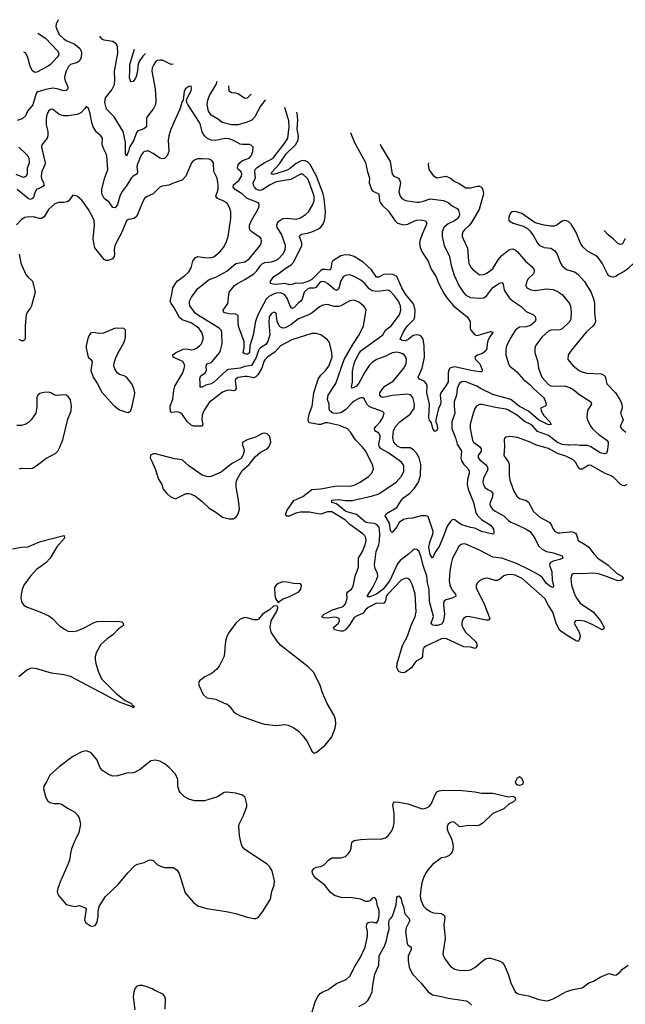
# Model space of a CAD drawing. Header units: inches. Extents: x 1934316 to 2140091, y 524953 to 667329.
# Tile 267 of 384: x 2025075 to 2030496, y 658519 to 667329. Entities that reach past the tile are written whole.
import ezdxf

# ---------------------------------------------------------------- set-up
doc = ezdxf.new("R2010")
doc.units = ezdxf.units.IN
doc.header["$MEASUREMENT"] = 0
for name, color, linetype in [('C0625', 7, 'Continuous'), ('C0626', 7, 'Continuous'), ('C0635', 7, 'Continuous'), ('C0636', 7, 'Continuous')]:
    doc.layers.add(name, color=color, linetype=linetype)

msp = doc.modelspace()

# ---------------------------------------------------------------- linework, layer by layer
at = {"layer": 'C0625', "color": 5}
for points, elevation in [([(2025576.8, 660000), (2025562.4, 659970), (2025539.5, 659910), (2025528.7, 659870), (2025520.4, 659810), (2025506.4, 659770), (2025453.4, 659646.6), (2025442, 659630), (2025416, 659556), (2025410.7, 659530), (2025413.7, 659513.7), (2025426, 659490), (2025490.8, 659410.8), (2025570, 659394.8), (2025610, 659402), (2025661, 659381), (2025671, 659370), (2025656, 659276), (2025664.7, 659250), (2025710, 659221), (2025730, 659218), (2025750, 659224.7), (2025770, 659254), (2025778, 659310), (2025778, 659350), (2025787, 659393), (2025840.1, 659479.9), (2025958, 659590), (2026043.7, 659696.3), (2026102.9, 659757.1), (2026130, 659772.2), (2026190, 659788.9), (2026230, 659808.9), (2026250, 659811.8), (2026270, 659805.3), (2026310, 659766.7), (2026334.1, 659754.1), (2026370, 659743.6), (2026450, 659742.3), (2026482.7, 659722.7), (2026502.8, 659690), (2026557.3, 659517.3), (2026630, 659430.6), (2026670, 659400.4), (2026750, 659376.4), (2026922, 659350), (2027010.4, 659330.4), (2027110, 659298), (2027170, 659286), (2027190, 659286), (2027210, 659296), (2027250, 659346), (2027319.3, 659460.7), (2027332.7, 659530), (2027354.3, 659585.7), (2027354.9, 659625.1), (2027334.1, 659714.1), (2027312.5, 659752.5), (2027290, 659772.8), (2027090, 659903.5), (2027070, 659927.8), (2027060.3, 659950), (2027048.5, 660000)], 420), ([(2027686.4, 658430), (2027723.6, 658550), (2027743.9, 658590), (2027764.8, 658615.2), (2027790, 658631.9), (2027832.8, 658650), (2027910, 658704.9), (2027997.7, 658742.3), (2028029.7, 658770.3), (2028078, 658862), (2028124.2, 658935.8), (2028167.2, 659030), (2028189.7, 659130), (2028188.3, 659170), (2028180.5, 659210), (2028182.7, 659237.3), (2028191.5, 659248.5), (2028210, 659255.5), (2028230, 659257.1), (2028270, 659246.4), (2028284.7, 659270), (2028292.3, 659312.3), (2028292.8, 659350), (2028290, 659369), (2028277.4, 659397.4), (2028270, 659451.8), (2028257.4, 659470), (2028250, 659474.2), (2028230.8, 659470), (2028210, 659445.1), (2028190, 659438), (2028170, 659437.6), (2028130, 659458.7), (2028110, 659463.6), (2028050, 659471.9), (2027953.8, 659473.8), (2027892.9, 659492.9), (2027858.5, 659518.5), (2027805.3, 659585.3), (2027730, 659645.1), (2027707.2, 659670), (2027696.4, 659690), (2027694.3, 659710), (2027706.6, 659733.4), (2027730, 659744.9), (2027770, 659753), (2027804, 659770), (2027839, 659810), (2027869.6, 659830.4), (2027950, 659830.5), (2027990, 659843), (2028015.9, 659864.1), (2028034.7, 659890), (2028042.5, 659917.5), (2028047.6, 659970), (2028070, 659986), (2028126, 659994), (2028230, 659999.3), (2028310, 659998.2), (2028316.6, 660000)], 380), ([(2028940.2, 660000), (2028950.2, 659970.2), (2028956.1, 659930), (2028948.7, 659890), (2028934.5, 659865.5), (2028919.1, 659850), (2028890, 659836.9), (2028850, 659829.6), (2028770, 659769.6), (2028730, 659725.6), (2028706.5, 659690), (2028688.5, 659651.5), (2028674.6, 659605.4), (2028665.2, 659550), (2028659.1, 659490), (2028664.4, 659450), (2028690, 659397.6), (2028710, 659377), (2028750, 659348.7), (2028778.6, 659338.6), (2028850.3, 659330.3), (2028870, 659319.1), (2028876.4, 659310), (2028880.3, 659290), (2028871.5, 659230), (2028882.9, 659110), (2028863.6, 658970), (2028867.4, 658950), (2028882.4, 658922.4), (2028930, 658858.4), (2028970, 658832.4), (2028990, 658826.7), (2029030, 658821.3), (2029090, 658824.9), (2029110, 658828.5), (2029150, 658847.2), (2029225.9, 658914.1), (2029250, 658927.7), (2029270, 658933.1), (2029290, 658932), (2029368.2, 658908.2), (2029390, 658896.5), (2029411.5, 658871.5), (2029446.2, 658790), (2029471.7, 658711.7), (2029510.3, 658630), (2029530, 658615.8), (2029547.3, 658610), (2029630, 658594.6), (2029721.9, 658561.9), (2029790, 658551.6), (2029810, 658553.7), (2029851.5, 658568.5), (2029970, 658635), (2030000, 658643.4)], 380), ([(2028110, 658499.3), (2028170, 658533.8), (2028190, 658553.1), (2028210, 658582), (2028229.8, 658630), (2028235.4, 658690), (2028254.2, 658790), (2028289.2, 658870), (2028293.2, 658950), (2028300.7, 658970), (2028341.9, 659038.1), (2028359.7, 659090), (2028369.7, 659150), (2028382.4, 659190), (2028378.9, 659250), (2028383.5, 659270), (2028390, 659286.8), (2028404.1, 659295.9), (2028411.7, 659308.3), (2028446, 659410), (2028450, 659474), (2028456.4, 659483.6), (2028469.2, 659490.8), (2028490, 659462), (2028494.8, 659430), (2028512, 659390), (2028521.6, 659330), (2028558.4, 659290), (2028566.4, 659270), (2028535.9, 659204.1), (2028528.9, 659170), (2028542.4, 659062.4), (2028550.3, 659050.3), (2028580.7, 659030), (2028580.3, 659010), (2028551.3, 658950), (2028551.4, 658910), (2028561.7, 658850), (2028590.4, 658790), (2028670, 658708.2), (2028731.1, 658631.1), (2028770, 658604.6), (2028849.6, 658590.3), (2028910, 658572.9), (2029072, 658550), (2029090, 658541), (2029118.8, 658510)], 360), ([(2026107.9, 658470), (2026093.7, 658590), (2026098.8, 658630), (2026110, 658660.2), (2026130, 658684.2), (2026150, 658690.3), (2026170, 658689.4), (2026202.4, 658682.4), (2026259.8, 658659.8), (2026290, 658641.5), (2026353.4, 658613.4), (2026372.3, 658590), (2026377.5, 658570), (2026374.8, 658474.8)], 380)]:
    msp.add_lwpolyline(points, dxfattribs=dict(at, elevation=elevation))
at = {"layer": 'C0626', "color": 5}
for points, elevation in [([(2025418.2, 667329.5), (2025400.8, 667290), (2025399.1, 667270), (2025403.5, 667250), (2025430, 667196.5), (2025470, 667157.1), (2025490, 667143.2), (2025570, 667109.5), (2025612.1, 667072.1), (2025624.4, 667050), (2025628.8, 667030), (2025625, 666990), (2025614.2, 666965.8), (2025593.2, 666946.8), (2025530, 666929.8), (2025510.6, 666909.4), (2025490.2, 666870), (2025478, 666830), (2025477.7, 666810), (2025483.5, 666783.5), (2025506.5, 666730), (2025506.7, 666710), (2025498.6, 666701.4), (2025490, 666694.7), (2025470, 666693.1), (2025410, 666711.9), (2025370, 666716.7), (2025310, 666706.2), (2025236.9, 666683.1), (2025226.3, 666673.7), (2025220, 666660), (2025191.9, 666568.1), (2025146, 666510), (2025127.8, 666470), (2025097.7, 666442.3), (2025051.8, 666428.2)], 340), ([(2025238.2, 667210), (2025304.9, 667164.9), (2025412.4, 667050), (2025426, 667030), (2025422.2, 667010), (2025409.1, 666990), (2025350, 666929.7), (2025330, 666914.3), (2025230, 666859.1), (2025210, 666857.7), (2025190, 666871.1), (2025170, 666911.2), (2025149.1, 666990), (2025130, 667030.7), (2025112.1, 667040)], 320), ([(2026448.2, 666931), (2026430, 666928.2), (2026370, 666959.1), (2026350, 666967.1), (2026330, 666968.7), (2026310, 666965.1), (2026290, 666952.3), (2026274.7, 666930), (2026261.3, 666898.7), (2026257.7, 666870), (2026287.2, 666710), (2026295.1, 666610), (2026291.7, 666570), (2026270.2, 666530), (2026236.9, 666490), (2026211.6, 666450), (2026208.8, 666370), (2026186.5, 666353.5), (2026130, 666330.6), (2026120.9, 666319.1), (2026096.1, 666250), (2026058.8, 666190), (2026050, 666153.2), (2026030, 666109.2), (2026023, 666130), (2026023.1, 666230), (2026002.5, 666330), (2025920.2, 666460.2), (2025852.6, 666530), (2025838, 666590), (2025843.5, 666630), (2025899, 666701), (2025924, 666750), (2025927.7, 666790), (2025923.2, 666870), (2025953.2, 667030), (2025952.1, 667090), (2025941.3, 667110), (2025910, 667133.1), (2025830, 667145.4), (2025814.5, 667154.5), (2025796.9, 667176.9), (2025795.4, 667183.5)], 340), ([(2026200.1, 667026.8), (2026177.5, 667002.5), (2026144.8, 666955.2), (2026134.6, 666930), (2026127, 666853), (2026118.7, 666821.3), (2026110, 666800.9), (2026090, 666776), (2026070, 666773.2), (2026057.7, 666810), (2026062.3, 666870), (2026059.9, 666930), (2026102.8, 667064.5)], 320), ([(2027275.2, 666612), (2027270, 666606.6), (2027230, 666556.1), (2027180.1, 666459.9), (2027152.3, 666430), (2027110, 666411.4), (2027032.2, 666387.8), (2026970, 666389.3), (2026888.4, 666408.4), (2026855.7, 666435.7), (2026790, 666475.7), (2026766.6, 666510), (2026754.7, 666570), (2026760.2, 666610), (2026775, 666650), (2026834.1, 666750), (2026842, 666779.1)], 340), ([(2030000, 663522.4), (2029990, 663521.7), (2029930, 663527), (2029890, 663547.4), (2029810, 663609), (2029710, 663644.9), (2029670.5, 663690.5), (2029650, 663706.1), (2029592.8, 663732.8), (2029530, 663786.4), (2029450, 663837), (2029430, 663844.8), (2029350, 663855), (2029212.4, 663887.6), (2029190, 663885.1), (2029163.7, 663870), (2029149, 663850), (2029134.2, 663805.8), (2029108.2, 663710), (2029107.3, 663670), (2029126.9, 663566.9), (2029137.1, 663550), (2029190.2, 663510), (2029207.3, 663490), (2029204.5, 663470), (2029178.9, 663430), (2029179.7, 663410), (2029194.7, 663390), (2029245.2, 663350), (2029260.6, 663330), (2029264.3, 663310), (2029258.6, 663290), (2029227.1, 663230), (2029219.7, 663190), (2029226.2, 663166.2), (2029242, 663142), (2029270, 663121.8), (2029295.8, 663110), (2029310.8, 663090.8), (2029305.4, 663050), (2029285, 663010), (2029283.9, 662990), (2029291.3, 662970), (2029306.9, 662950), (2029330.7, 662930.7), (2029409.6, 662889.6), (2029450, 662846.9), (2029470, 662832.3), (2029516, 662816), (2029610, 662771.9), (2029644.2, 662750), (2029690, 662684.9), (2029720.1, 662620.1), (2029750.7, 662590.7), (2029790, 662570.2), (2029850, 662557.6), (2029931.5, 662531.5), (2029936.4, 662510), (2029910, 662498.7), (2029850, 662485.8), (2029823.1, 662470), (2029818, 662450), (2029838.9, 662390), (2029841.2, 662310), (2029851.8, 662268.2), (2029850, 662249.6), (2029830, 662253.6), (2029790, 662283.5), (2029754.6, 662334.6), (2029730, 662355.3), (2029644.4, 662404.4), (2029523.5, 662463.5), (2029390, 662510.5), (2029310, 662520.5), (2029190, 662583.2), (2029070, 662635), (2029050, 662638.2), (2029026.6, 662633.4), (2029005.7, 662614.3), (2028950.1, 662509.9), (2028936.9, 662463.1), (2028925.7, 662394.3), (2028920.8, 662310), (2028925.7, 662270), (2028945.8, 662225.8), (2028976.9, 662190), (2028980.4, 662170), (2028946.5, 662153.5), (2028890, 662139.3), (2028874.4, 662125.6), (2028867.9, 662110), (2028868.6, 662091.4), (2028879, 662010), (2028870, 661949.2), (2028860.4, 661930), (2028850, 661922), (2028816, 661910), (2028790, 661907.9), (2028772.9, 661912.9), (2028757, 661930), (2028779.2, 661990), (2028744.6, 662124.6), (2028739.9, 662230), (2028726.7, 662290), (2028720.7, 662350), (2028685.7, 662445.7), (2028670, 662519.5), (2028649.7, 662570), (2028630, 662589.7), (2028610, 662591.1), (2028590, 662580.4), (2028554, 662546), (2028479.7, 662490), (2028458.2, 662461.8), (2028387.7, 662310), (2028330, 662234.9), (2028270, 662188.5), (2028210, 662166.3), (2028190, 662165.1), (2028186.6, 662170), (2028234.6, 662245.4), (2028270, 662318.4), (2028280.3, 662350), (2028278, 662378), (2028255.6, 662415.6), (2028251.9, 662451.9), (2028264.8, 662570), (2028288.6, 662631.4), (2028295.1, 662664.9), (2028299.7, 662730), (2028292.2, 662790), (2028275, 662810), (2028250, 662821.3), (2028190, 662827.8), (2028170, 662834.2), (2028090, 662903.2), (2027994.2, 662930), (2027910, 662995.9), (2027868.4, 663010), (2027870, 663030.2), (2027930, 663036.4), (2027990, 663028.3), (2028050, 663028.3), (2028232.1, 663067.9), (2028290, 663085.5), (2028445.6, 663190), (2028493.7, 663246.3), (2028513.6, 663290), (2028513.8, 663333.8), (2028508.5, 663350), (2028492.4, 663370), (2028370, 663455.9), (2028311.6, 663490), (2028294, 663510), (2028289.2, 663530), (2028303, 663590), (2028301, 663610), (2028288.7, 663628.7), (2028253.3, 663650), (2028249.8, 663670), (2028262.4, 663690), (2028300.3, 663730), (2028325.6, 663770), (2028336.9, 663810), (2028323.5, 663823.5), (2028206, 663866), (2028186.2, 663886.2), (2028157.3, 663937.3), (2028146.2, 663946.2), (2028130, 663946.8), (2028110, 663939.4), (2028070, 663916), (2028050, 663901), (2027990, 663838.3), (2027950, 663812.7), (2027910, 663804.6), (2027877.6, 663810), (2027851, 663830), (2027846.1, 663846.1), (2027845.5, 663890), (2027831.2, 663930), (2027835.4, 663970), (2027906.3, 664073.7), (2027978.2, 664290), (2028057.1, 664422.9), (2028115.3, 664510), (2028151.8, 664590), (2028176.3, 664730), (2028168.2, 664750), (2028152.6, 664770), (2028110, 664802.7), (2028070, 664820.4), (2028030, 664814.5), (2027950.3, 664770), (2027930, 664763.9), (2027890, 664764.5), (2027830, 664781), (2027790, 664775.4), (2027760, 664760), (2027694.4, 664705.6), (2027654.9, 664685.1), (2027570, 664652.8), (2027501.7, 664598.3), (2027450, 664571.2), (2027429.6, 664570), (2027410, 664578.9), (2027398.4, 664590), (2027380.2, 664630), (2027370, 664702.7), (2027350, 664711.1), (2027330, 664700.5), (2027308.5, 664670), (2027303.8, 664616.2), (2027313.2, 664510), (2027296.8, 664450), (2027277, 664423), (2027230, 664393.7), (2027219, 664381), (2027210, 664364.5), (2027193.3, 664306.7), (2027150, 664235.3), (2027090, 664225.2), (2027049.1, 664210.9), (2026941.6, 664198.4), (2026925.6, 664190), (2026810, 664082.5), (2026790, 664072.2), (2026740.2, 664059.8), (2026710, 664041.7), (2026690, 664042), (2026691.1, 664090), (2026686.6, 664110), (2026691.1, 664130), (2026706.4, 664150), (2026734.5, 664170), (2026746, 664190), (2026744.8, 664230), (2026750.9, 664249.1), (2026790, 664262.7), (2026798, 664270), (2026863.2, 664350), (2026874.1, 664370), (2026887.4, 664430), (2026884.1, 664530), (2026878.9, 664550), (2026861.1, 664570), (2026690, 664672.2), (2026650, 664701.5), (2026599.4, 664770), (2026593.8, 664790), (2026595.9, 664810), (2026613.9, 664846.1), (2026670, 664923.1), (2026770, 665004.4), (2026830, 665025.7), (2026930, 665080.5), (2027010, 665146.8), (2027090, 665162.3), (2027130, 665188.2), (2027226.6, 665310), (2027237.4, 665330), (2027239.7, 665350), (2027236.3, 665370), (2027230, 665378.4), (2027152.2, 665430), (2027136.1, 665450), (2027130.8, 665470), (2027133.2, 665490), (2027148.7, 665531.3), (2027196, 665610), (2027214.7, 665650), (2027218.4, 665670), (2027212.3, 665690), (2027110.9, 665730.9), (2027068.9, 665768.9), (2027004.8, 665810), (2026987.1, 665830), (2026989, 665851), (2027036.8, 665890), (2027061.2, 665930), (2027063.7, 665950), (2027055.3, 665970), (2027032.1, 665990), (2027025.1, 666005.1), (2027031.2, 666030), (2027048, 666052), (2027070, 666069.5), (2027128.3, 666091.7), (2027146.2, 666110), (2027163, 666150), (2027165.2, 666190), (2027147.2, 666207.2), (2027131.7, 666211.7), (2027070, 666212.3), (2027050, 666216.4), (2026990, 666249.8), (2026950, 666263.7), (2026910, 666265.8), (2026830, 666248.6), (2026790, 666250.6), (2026750, 666269.8), (2026729.3, 666289.3), (2026707.4, 666327.4), (2026694, 666390), (2026685.1, 666410), (2026581.2, 666570), (2026572.7, 666590), (2026568, 666610), (2026572.9, 666627.1), (2026610, 666692), (2026614.5, 666710), (2026610, 666734), (2026590, 666732.7), (2026570, 666719.3), (2026558.8, 666710), (2026547.3, 666690), (2026538, 666610), (2026530, 666598), (2026508, 666530), (2026429.2, 666350.8), (2026411.6, 666290), (2026405.5, 666250), (2026410.3, 666150), (2026394.6, 666110), (2026370, 666088.2), (2026350, 666084), (2026330, 666089.7), (2026270, 666132.4), (2026230, 666152.4), (2026210, 666154.3), (2026190.3, 666149.7), (2026179.7, 666140.3), (2026163.6, 666116.4), (2026126.3, 666030), (2026123.4, 666010), (2026129.4, 665970), (2026127.6, 665950), (2026090, 665929.1), (2026072.3, 665910), (2026030, 665841.7), (2025988.9, 665790), (2025971.4, 665750), (2025950, 665674.5), (2025930, 665647.3), (2025910, 665649.4), (2025876.1, 665696.1), (2025830, 665729.7), (2025810.7, 665770), (2025811.3, 665810), (2025833, 665907), (2025864.8, 665990), (2025854, 666110), (2025849.7, 666130), (2025828.3, 666170), (2025814, 666210), (2025815.6, 666270), (2025802, 666290), (2025763.7, 666323.7), (2025734, 666370), (2025721.5, 666410), (2025707, 666487), (2025690, 666535.3), (2025670, 666554), (2025662, 666538), (2025623.6, 666496.4), (2025590, 666482.6), (2025510, 666469.7), (2025469.7, 666469.7), (2025430, 666480.5), (2025370, 666527.8), (2025350, 666526), (2025332.4, 666510), (2025316.5, 666470), (2025311.3, 666430), (2025312.1, 666390), (2025328.1, 666330), (2025327.8, 666290), (2025320.3, 666270), (2025272.9, 666210), (2025271.3, 666190), (2025303.3, 666050), (2025301, 666030), (2025274.8, 665970), (2025267.4, 665930), (2025269.7, 665909.7), (2025288.6, 665870), (2025293.5, 665846.5), (2025274, 665830), (2025226.5, 665810), (2025213.8, 665790), (2025203.2, 665750), (2025192.3, 665730), (2025170, 665720.7), (2025150, 665729), (2025052, 665810)], 360), ([(2027146.7, 666661.6), (2027110, 666627.1), (2027090, 666625.7), (2027030, 666665.6), (2027010, 666671.6), (2026970, 666673.6), (2026948.9, 666688.9), (2026947.8, 666738.3)], 320), ([(2028301, 666216.4), (2028310, 666194), (2028390, 666061), (2028408.4, 665948.4), (2028423.8, 665930), (2028465.5, 665910), (2028476.3, 665896.3), (2028482.3, 665870), (2028470.3, 665790), (2028480.3, 665750), (2028494.9, 665730), (2028530, 665712.9), (2028630, 665697.7), (2028650, 665697.4), (2028690, 665706), (2028750, 665726.5), (2028870, 665712.8), (2028910, 665693.8), (2028950, 665661.5), (2028990, 665639.6), (2029004.1, 665624.1), (2029011.6, 665590), (2029008.5, 665570), (2028997.7, 665550), (2028967.9, 665530), (2028910, 665503.6), (2028870.2, 665470), (2028857.5, 665430), (2028855.6, 665390), (2028873.8, 665310), (2028922.3, 665210), (2028937.6, 665130), (2028964.9, 665044.9), (2029006.2, 664950), (2029047.3, 664887.3), (2029070, 664865.2), (2029110, 664845), (2029190, 664837.7), (2029230, 664841.1), (2029257.5, 664862.5), (2029310, 664933), (2029370, 664972.6), (2029390, 664976.5), (2029403.4, 664963.4), (2029410.2, 664910), (2029458.9, 664838.9), (2029493.4, 664810), (2029564.2, 664764.2), (2029610, 664719), (2029674.8, 664690), (2029690, 664674.8), (2029694.4, 664650), (2029688, 664630), (2029648.1, 664591.9), (2029610, 664580.3), (2029550, 664576.8), (2029530, 664567.6), (2029510, 664548.4), (2029470, 664486.6), (2029433.8, 664410), (2029425.2, 664370), (2029425.8, 664330), (2029449.3, 664250), (2029461.6, 664230), (2029520.8, 664180.8), (2029585.4, 664110), (2029643.3, 664063.4), (2029673.7, 664030), (2029763.8, 663950), (2029774.2, 663934.2), (2029788.3, 663891.7), (2029784.4, 663875.6), (2029773.1, 663866.9), (2029742.9, 663857.1), (2029739.3, 663850), (2029743.6, 663830), (2029767, 663787), (2029820.3, 663730), (2029831.7, 663708.3), (2029810, 663704.5), (2029717.6, 663750), (2029630, 663825.6), (2029550, 663867), (2029470, 663930.3), (2029310, 663975), (2029205.6, 664025.6), (2029168, 664050), (2029070, 664088.9), (2029050, 664091.7), (2029030, 664088.4), (2029010.1, 664069.8), (2028991.1, 664030), (2028984.8, 663970), (2028965.6, 663910), (2028963.9, 663870), (2028969.5, 663810), (2028942, 663730), (2028942, 663670), (2028979.5, 663579.5), (2028991.3, 663530), (2029029.4, 663470), (2029023.8, 663410), (2029030, 663381.1), (2029050.1, 663350.1), (2029089.3, 663310), (2029098.4, 663290), (2029098.4, 663270), (2029084.4, 663215.6), (2029080.1, 663170), (2029090.1, 663130), (2029136.1, 663010), (2029157, 662917), (2029173.4, 662893.4), (2029210, 662857.5), (2029286, 662810), (2029305.3, 662790), (2029314.9, 662770), (2029319.5, 662740.5), (2029316, 662730), (2029310, 662727), (2029210, 662748.9), (2029150, 662779.8), (2029110, 662786.3), (2029032.8, 662810), (2028998.5, 662830), (2028970, 662854), (2028950, 662858.4), (2028930, 662840.5), (2028902.4, 662797.6), (2028870, 662707.6), (2028830, 662615.1), (2028794, 662566), (2028770, 662512.3), (2028750, 662545.1), (2028738.4, 662610), (2028744.9, 662650), (2028774.5, 662730), (2028777, 662750), (2028730, 662882.9), (2028710.8, 662890.8), (2028669.7, 662889.7), (2028590, 662868), (2028550, 662866.2), (2028510, 662857.1), (2028470.8, 662829.2), (2028450, 662791.6), (2028410, 662739.5), (2028395.6, 662755.6), (2028384.7, 662824.7), (2028345.6, 662890), (2028357, 662910), (2028450, 662963.7), (2028490, 663027), (2028509.7, 663050), (2028566.3, 663093.7), (2028610, 663138.9), (2028646.2, 663190), (2028664.1, 663250), (2028664.5, 663350), (2028649.4, 663409.4), (2028628.2, 663450), (2028600.7, 663480.7), (2028570, 663497.7), (2028490, 663497.9), (2028460.9, 663510), (2028438.9, 663530), (2028425.5, 663550), (2028415.7, 663590), (2028422.2, 663650), (2028439.8, 663690), (2028478, 663730), (2028570, 663799.3), (2028604.8, 663850), (2028609.8, 663890), (2028595, 663950), (2028572.5, 663972.5), (2028550, 663979), (2028410, 663967.7), (2028330, 663948.6), (2028310, 663954.7), (2028299.2, 663970), (2028299.8, 663990), (2028324.4, 664030), (2028343.1, 664050), (2028422.1, 664097.9), (2028515, 664210), (2028534, 664250), (2028536, 664290), (2028530.8, 664310.8), (2028518, 664330), (2028500.7, 664340.7), (2028478, 664350), (2028450, 664354), (2028410, 664347.2), (2028344.5, 664315.5), (2028270.3, 664290), (2028230, 664262), (2028203.5, 664236.5), (2028164.3, 664175.7), (2028110, 664076.4), (2028090.1, 664050), (2028052.9, 664032.9), (2028045.3, 664045.3), (2028053.4, 664086.6), (2028055.2, 664184.8), (2028062.5, 664230), (2028075.4, 664270), (2028110, 664340.7), (2028130, 664366.3), (2028150, 664382.8), (2028325.6, 664510), (2028348.5, 664551.5), (2028400.3, 664590), (2028474.2, 664690), (2028487.4, 664730), (2028483.7, 664770), (2028466.9, 664810), (2028430, 664857.6), (2028390, 664900.5), (2028370, 664909.6), (2028281.6, 664898.4), (2028230, 664903.2), (2028202.2, 664922.2), (2028166.2, 664966.2), (2028130, 664997.8), (2028070, 665032.8), (2028030, 665045.6), (2027990, 665040.9), (2027970, 665027.1), (2027950, 664991.3), (2027930, 664917.3), (2027910, 664906.3), (2027890, 664917.7), (2027830, 664969.9), (2027810, 664982.3), (2027790, 664986.3), (2027770, 664983.9), (2027762.2, 664977.8), (2027725.4, 664934.6), (2027710, 664928.4), (2027670, 664926.8), (2027650, 664917), (2027623, 664890), (2027604.8, 664830), (2027591.3, 664810), (2027570, 664795), (2027530, 664751.7), (2027510, 664746.4), (2027494.5, 664774.5), (2027470, 664838), (2027446.3, 664870), (2027410, 664885.8), (2027370, 664882.2), (2027345.6, 664874.4), (2027306.4, 664853.6), (2027280.7, 664830), (2027206.8, 664690), (2027186.8, 664630), (2027165.8, 664505.8), (2027135.5, 664410), (2027131.6, 664350), (2027110, 664333.3), (2027090, 664338.7), (2027076.2, 664350), (2027085.3, 664394.7), (2027085.5, 664450), (2027036.9, 664576.9), (2027031, 664610), (2027030, 664681.2), (2027010, 664695.4), (2026950, 664698), (2026910, 664705.4), (2026902, 664710), (2026898.7, 664718.7), (2026896.3, 664730), (2026936.9, 664790), (2026951.2, 664890), (2026998.7, 664950), (2027025.1, 664970), (2027090, 665003.6), (2027170, 665055.1), (2027197.8, 665082.2), (2027230, 665129.3), (2027250, 665148.8), (2027270, 665157.6), (2027330, 665162.5), (2027366.4, 665173.6), (2027392.7, 665190), (2027429.8, 665230), (2027450.6, 665270), (2027455.5, 665310), (2027419.4, 665410), (2027380.3, 665470), (2027376.4, 665490), (2027382.6, 665510), (2027394, 665526), (2027430.7, 665549.3), (2027470, 665552.8), (2027550, 665543.8), (2027590, 665555.8), (2027634.4, 665585.6), (2027659.7, 665610), (2027697.4, 665670), (2027711.2, 665710), (2027709.8, 665750.2), (2027664.1, 665884.1), (2027649.9, 665909.9), (2027610, 665948.6), (2027590, 665947.9), (2027500.9, 665899.1), (2027370, 665877.4), (2027310, 665849.4), (2027251.3, 665808.7), (2027230, 665802.2), (2027210, 665803.8), (2027191.8, 665811.8), (2027176.6, 665830), (2027167.8, 665850), (2027165, 665870), (2027184.9, 665915.1), (2027181.3, 665970), (2027184.4, 665990), (2027205.1, 666010), (2027262, 666050), (2027330, 666082.2), (2027350, 666098.1), (2027451.8, 666230), (2027474.8, 666270), (2027487.8, 666370), (2027485.3, 666425.3), (2027449.1, 666545)], 340), ([(2028040.1, 666317), (2028040.2, 666310), (2028072.3, 666230), (2028171.2, 666051.2), (2028187, 665967), (2028206.7, 665910), (2028202.2, 665870), (2028222.8, 665810), (2028236.1, 665796.1), (2028290.1, 665770.1), (2028295.6, 665710), (2028305.4, 665690), (2028319.7, 665670), (2028376, 665616), (2028433.1, 665533.1), (2028456.5, 665510), (2028510, 665494.3), (2028550, 665500.9), (2028608.9, 665531.1), (2028630, 665536.8), (2028670, 665539.7), (2028708.8, 665528.8), (2028718, 665510), (2028714.4, 665490), (2028676.6, 665410), (2028656.5, 665350), (2028653.4, 665330), (2028659, 665290), (2028676.9, 665250), (2028730.3, 665170), (2028756.8, 665096.8), (2028802.7, 665030), (2028826.9, 664966.9), (2028875, 664875), (2028899.2, 664839.2), (2028957.3, 664770), (2029080.7, 664670), (2029108, 664628), (2029106.4, 664570), (2029112.2, 664550), (2029150, 664510.4), (2029170, 664504.6), (2029290, 664538), (2029312.4, 664532.4), (2029284.2, 664495.8), (2029264.2, 664455.8), (2029258.2, 664430), (2029257.6, 664390), (2029250.9, 664369.1), (2029216.8, 664343.2), (2029173.5, 664326.5), (2029147.7, 664310), (2029154.8, 664290), (2029194.6, 664250), (2029218, 664190), (2029216.1, 664183.9), (2029210, 664179.3), (2029190, 664179.7), (2029114, 664190), (2028970, 664222), (2028930, 664214.6), (2028918, 664202), (2028911.7, 664170), (2028910.1, 664089.9), (2028890, 664052), (2028844.9, 663990), (2028837.8, 663970), (2028845.3, 663910), (2028842.8, 663890), (2028825.3, 663850), (2028800.5, 663750), (2028800.7, 663730), (2028810, 663711.3), (2028814, 663670), (2028810, 663654), (2028790, 663644), (2028772.7, 663670), (2028761.5, 663721.5), (2028744.6, 663744.6), (2028737.4, 663770), (2028744.2, 663890), (2028720.4, 663990), (2028721, 664050), (2028716.5, 664070), (2028696.4, 664096.4), (2028653.3, 664113.3), (2028640.5, 664130), (2028677.9, 664210), (2028698.1, 664310), (2028696.6, 664410), (2028686.8, 664470), (2028670, 664497.8), (2028650, 664507.8), (2028630, 664510.5), (2028597.2, 664502.8), (2028553.5, 664466.5), (2028530, 664456.8), (2028498, 664458), (2028479.7, 664470), (2028506.9, 664530), (2028531.9, 664570), (2028550, 664594.4), (2028604.9, 664650), (2028610.9, 664670), (2028614, 664730), (2028607.3, 664770), (2028597.7, 664790), (2028530, 664872.1), (2028497.2, 664930), (2028450, 665031.9), (2028418.9, 665050), (2028366.7, 665053.3), (2028330.9, 665049.1), (2028290, 665026.5), (2028270, 665025.8), (2028225.5, 665090), (2028150, 665160.9), (2028070, 665211.7), (2028030, 665222.6), (2027990, 665225.7), (2027950, 665217.3), (2027874.7, 665170), (2027865.7, 665150), (2027864, 665110), (2027852, 665088), (2027810, 665094.5), (2027787, 665093), (2027770, 665084), (2027690, 665005.6), (2027654, 664986), (2027610, 664971.5), (2027590, 664968.3), (2027547.9, 664972.1), (2027510, 664958.9), (2027490, 664957.7), (2027450, 664968.3), (2027370, 664960.9), (2027342.8, 664962.8), (2027321.3, 664970), (2027318.7, 664990), (2027349.9, 665030.1), (2027398.5, 665061.5), (2027450, 665103.7), (2027505, 665135), (2027530, 665162.3), (2027600.5, 665310), (2027601.7, 665330), (2027579.8, 665390), (2027583, 665397), (2027596.9, 665410), (2027650, 665418.5), (2027690, 665430.8), (2027745, 665455), (2027767.7, 665470), (2027790, 665497.4), (2027803.4, 665530), (2027810.4, 665569.6), (2027811.1, 665608.9), (2027800.3, 665730), (2027790.6, 665770), (2027732.2, 665930), (2027674, 666034), (2027650, 666058), (2027630, 666067.2), (2027610, 666069), (2027590, 666064.7), (2027550, 666042.4), (2027490, 665993.9), (2027470, 665983.1), (2027369, 665949), (2027344.2, 665944.2), (2027326.6, 665950), (2027336.8, 665970), (2027399.6, 666040.4), (2027459, 666130), (2027544.6, 666210), (2027568, 666252), (2027570.3, 666290), (2027560.2, 666350), (2027563.4, 666430), (2027559.4, 666490), (2027557, 666503.3)], 320), ([(2025068.4, 666190), (2025130.2, 666130), (2025147.9, 666110), (2025157.6, 666090), (2025159.7, 666050), (2025143, 665997), (2025141, 665950), (2025131.8, 665928.2), (2025110, 665918.9), (2025044.5, 665944.5)], 340), ([(2030000, 661805), (2029930, 661847.7), (2029907.7, 661867.7), (2029876.7, 661930), (2029848.3, 662028.3), (2029807.7, 662087.7), (2029774.4, 662150), (2029572.5, 662330), (2029510, 662358.5), (2029470, 662366.3), (2029437, 662363), (2029410, 662354.2), (2029370, 662321.7), (2029350, 662312.1), (2029330, 662310.9), (2029270, 662329.7), (2029250, 662331.5), (2029218, 662322), (2029191.9, 662308.1), (2029173.4, 662290), (2029160.5, 662270), (2029160.4, 662250), (2029166, 662230), (2029228.4, 662110), (2029282.4, 661970), (2029270, 661956.2), (2029250, 661955.4), (2029090.4, 661989.7), (2029072.9, 661987.1), (2029046.7, 661970), (2029036.5, 661950), (2029032.9, 661930), (2029033.8, 661910), (2029041.2, 661890), (2029064.6, 661850), (2029152.8, 661770), (2029164.6, 661750), (2029170.2, 661730), (2029162, 661710), (2029150, 661701.6), (2029113.5, 661713.5), (2029050, 661719.2), (2028890, 661791.2), (2028850, 661789), (2028710, 661724.8), (2028693.1, 661710), (2028682.8, 661690), (2028679.7, 661630), (2028670, 661613.3), (2028624.2, 661590), (2028608, 661572), (2028585.9, 661534.1), (2028530, 661491.5), (2028510, 661485.3), (2028490, 661486.8), (2028470, 661498.3), (2028451, 661530), (2028455.3, 661570), (2028503.1, 661730), (2028546.5, 661813.5), (2028576.8, 661903.2), (2028614.2, 661990), (2028623.9, 662030), (2028614.8, 662190), (2028590.6, 662270.6), (2028570.6, 662310.6), (2028550, 662328.2), (2028530, 662331), (2028490, 662313.8), (2028369.2, 662190), (2028355.7, 662170), (2028351, 662129), (2028339, 662110), (2028330, 662105.8), (2028270, 662109.4), (2028194.5, 662070), (2028171.6, 662050), (2028150, 662019.8), (2028090, 661993.7), (2028070, 661979.9), (2028030, 661916.2), (2027990, 661868.6), (2027970, 661858.9), (2027950, 661857.3), (2027894, 661870), (2027883, 661890), (2027929.7, 661930), (2027937.2, 661950), (2027933.5, 661970), (2027910, 661981.2), (2027890, 661982.5), (2027830, 661975.5), (2027797.7, 661977.7), (2027783.5, 661983.5), (2027780.5, 661990), (2027801.1, 662010), (2027873.8, 662050), (2027970, 662080.2), (2027990, 662102.6), (2028006.9, 662150), (2028004.1, 662195.9), (2028010.9, 662210), (2028045.1, 662234.9), (2028060.2, 662259.8), (2028078.6, 662350), (2028106.6, 662430), (2028109.1, 662510), (2028142.3, 662570), (2028166.9, 662630), (2028176.5, 662670), (2028173.1, 662693.1), (2028165, 662710), (2028145.6, 662730), (2028030, 662811.2), (2027990.3, 662850.3), (2027870, 662925.8), (2027830, 662925), (2027770, 662906.3), (2027730, 662909.5), (2027670, 662923.9), (2027590, 662923.2), (2027546.1, 662913.9), (2027488.3, 662888.3), (2027466.6, 662886.6), (2027458, 662898), (2027456.9, 662910), (2027470, 662940.5), (2027530, 663026.4), (2027610, 663063.5), (2027690, 663125.5), (2027770, 663132.6), (2027894.7, 663154.7), (2027950, 663158.9), (2028030, 663154.2), (2028070, 663163.5), (2028124.2, 663190), (2028197.5, 663242.5), (2028227.5, 663272.5), (2028243.5, 663310), (2028234.3, 663350), (2028170, 663471.1), (2028145, 663505), (2028081.7, 663570), (2028037.4, 663637.4), (2028008.6, 663668.6), (2027937.1, 663697.1), (2027830, 663722.4), (2027810, 663722.3), (2027770, 663708.5), (2027750, 663708.5), (2027670, 663722.6), (2027660.3, 663730), (2027655.9, 663750), (2027659.3, 663770), (2027669.9, 663810.1), (2027694, 663870), (2027708.5, 663990), (2027748.1, 664111.9), (2027769.8, 664150), (2027813.3, 664190), (2027842.4, 664230), (2027871.7, 664310), (2027870, 664348.7), (2027851.1, 664430), (2027842.6, 664450), (2027828.2, 664468.2), (2027770, 664509.7), (2027730, 664520.4), (2027690, 664521.5), (2027510, 664465.3), (2027410, 664410.8), (2027361.1, 664358.9), (2027293.4, 664310), (2027272.9, 664290), (2027260.9, 664270), (2027241.8, 664210), (2027208, 664152), (2027190, 664132.6), (2027170, 664125.3), (2027110, 664137.9), (2027090, 664137.5), (2027030, 664128.9), (2027007.9, 664112.1), (2027003.3, 664096.7), (2027013.6, 664030), (2027005.2, 664014.8), (2026990, 664009.8), (2026953.9, 664013.9), (2026930, 664011.2), (2026890, 663997.4), (2026770, 663903.5), (2026724.3, 663830), (2026707.5, 663790), (2026706.3, 663750), (2026715.9, 663710), (2026708.8, 663691.2), (2026630, 663693.1), (2026610, 663701), (2026575.3, 663735.3), (2026530, 663799.3), (2026517.2, 663810), (2026490, 663819.7), (2026434.8, 663814.8), (2026425.9, 663825.9), (2026420.8, 663870), (2026444.8, 663935.2), (2026454.8, 664010), (2026464.8, 664050), (2026534.1, 664170), (2026552.7, 664230), (2026548.7, 664250), (2026534.5, 664270), (2026449.7, 664310), (2026444.7, 664330), (2026471.3, 664350), (2026539, 664381), (2026570, 664383.9), (2026610, 664376.3), (2026630, 664378), (2026657.7, 664390), (2026685.4, 664410), (2026701.7, 664430), (2026717.2, 664470), (2026717.7, 664490), (2026706.9, 664530), (2026678.5, 664570), (2026610, 664618), (2026530, 664642.6), (2026505.7, 664665.7), (2026455.7, 664755.7), (2026429.9, 664790), (2026421.7, 664810), (2026437.3, 664870), (2026445.9, 664930), (2026469.1, 664970), (2026488, 664992), (2026550, 665036.5), (2026590, 665073.1), (2026610, 665108), (2026625.6, 665170), (2026650, 665202.6), (2026670, 665211.4), (2026730, 665200.9), (2026782.4, 665197.6), (2026813, 665207), (2026866.7, 665253.3), (2026899.7, 665290), (2026924.1, 665335.9), (2026942, 665390), (2026965.8, 665550), (2026965.8, 665610), (2026953.1, 665650), (2026928.6, 665690), (2026897.4, 665710), (2026845.4, 665730), (2026831.7, 665750), (2026852.6, 665810), (2026852.9, 665852.9), (2026842, 665910), (2026813.7, 665970), (2026809.6, 666049.6), (2026795.1, 666070), (2026770, 666080.5), (2026710, 666084.4), (2026670, 666083), (2026630.8, 666070), (2026611.8, 666048.2), (2026563.1, 665930), (2026530, 665893.3), (2026457.3, 665870), (2026410, 665847.4), (2026350, 665839.7), (2026330, 665831.6), (2026270, 665770.9), (2026210, 665743.1), (2026191.8, 665730), (2026176.2, 665703.8), (2026124.9, 665570), (2026100.7, 665550), (2026050, 665541), (2026031.8, 665528.2), (2026023.8, 665516.2), (2025990, 665429.6), (2025928.1, 665308.1), (2025920.3, 665270), (2025923.7, 665230), (2025920.4, 665210), (2025904.9, 665190), (2025870, 665174.7), (2025850, 665173.3), (2025830, 665183.6), (2025749.1, 665289.1), (2025737.4, 665330), (2025733.2, 665370), (2025745.7, 665490), (2025742.3, 665530), (2025730, 665560.5), (2025689.8, 665629.8), (2025630, 665715.1), (2025590, 665749.3), (2025550, 665759), (2025515.5, 665710), (2025499.7, 665700.3), (2025470, 665694.2), (2025425, 665695.1), (2025390, 665683), (2025331.6, 665630), (2025294.1, 665565.9), (2025270.1, 665549.9), (2025250, 665550.7), (2025210, 665562.9), (2025155.2, 665564.8), (2025120.7, 665559.3), (2025090, 665542), (2025047.5, 665492.5)], 380), ([(2028734.9, 666049), (2028732.4, 666030), (2028736.4, 665990), (2028774.9, 665934.9), (2028810, 665914.9), (2028890, 665929.1), (2028930, 665912.3), (2028970, 665880.3), (2029010, 665864.9), (2029070, 665825.5), (2029110, 665825), (2029170, 665840.2), (2029190, 665840.2), (2029210.1, 665830.1), (2029221.1, 665810), (2029226.4, 665770), (2029188.3, 665630), (2029114.1, 665505.9), (2029096.1, 665483.9), (2029055.3, 665450), (2029042.6, 665430), (2029037, 665410), (2029037, 665390), (2029043.7, 665370), (2029083.9, 665283.9), (2029091.7, 665170), (2029096.9, 665150), (2029110, 665118), (2029130, 665094), (2029190, 665047.6), (2029228.9, 665048.9), (2029250, 665057.3), (2029290, 665084.7), (2029312.9, 665107.1), (2029358.5, 665181.5), (2029390, 665218.5), (2029450, 665266.3), (2029470, 665276.9), (2029490, 665278.9), (2029510, 665270.3), (2029530, 665252), (2029602.8, 665170), (2029660.6, 665120.6), (2029679.7, 665090), (2029679.7, 665070), (2029670, 665051.6), (2029625.7, 665010), (2029613.7, 664990), (2029604.9, 664950), (2029614, 664930), (2029650, 664912.2), (2029687.8, 664907.7), (2029790, 664922.3), (2029850, 664915.6), (2029895, 664895), (2029930.7, 664870.7), (2029996.5, 664790), (2030000, 664781.2)], 360), ([(2030000, 665510.8), (2029990, 665520.7), (2029970, 665529.6), (2029950, 665531.5), (2029930, 665525.6), (2029887.5, 665492.5), (2029859.2, 665480.8), (2029830, 665480.5), (2029770, 665489.6), (2029690, 665511.8), (2029570, 665595.1), (2029510, 665614.5), (2029484.7, 665610), (2029470, 665601.2), (2029462, 665590), (2029450.7, 665550.7), (2029456, 665530), (2029491.3, 665510), (2029582.8, 665482.7), (2029620.8, 665460.8), (2029641.1, 665441.1), (2029674.8, 665394.8), (2029710.2, 665330.2), (2029728.4, 665308.4), (2029770, 665291.8), (2029830, 665284.6), (2029863, 665263), (2029886, 665230), (2029915.3, 665150), (2029930, 665126.4), (2029970, 665093.4), (2030000, 665084.3)], 380), ([(2025071.8, 665231.8), (2025086.3, 665150), (2025130, 665050.5), (2025147.4, 665027.4), (2025191.3, 664990), (2025214, 664890), (2025180.6, 664770), (2025171, 664750), (2025144.4, 664715.6), (2025133.5, 664690), (2025125, 664590), (2025124.4, 664475.6), (2025118.5, 664461.5), (2025110, 664455.4), (2025090, 664457.3), (2025070, 664467)], 380), ([(2030000, 664629.8), (2029930, 664563.8), (2029910, 664555.3), (2029830, 664552.1), (2029810, 664543.2), (2029748.4, 664490), (2029692.9, 664410), (2029686.7, 664390), (2029686.5, 664350), (2029710, 664276), (2029719.1, 664210), (2029747.5, 664130), (2029810, 664064.2), (2029830, 664053.8), (2029850, 664051), (2029950, 664053.2), (2029998.3, 664038.3), (2030000, 664037.3)], 360), ([(2030000, 664353), (2029986, 664330), (2029981.6, 664290), (2030000, 664268.1)], 380), ([(2025070, 663310.3), (2025090, 663317), (2025150, 663312.2), (2025190, 663316.4), (2025223.5, 663336.5), (2025310, 663403.7), (2025399.3, 663450), (2025418, 663470), (2025435.8, 663504.2), (2025460.5, 663570), (2025506.5, 663753.5), (2025536.2, 663830), (2025539.6, 663870), (2025530, 663928), (2025510, 663957), (2025490, 663969.6), (2025470, 663973.6), (2025410, 663967.3), (2025390, 663969.4), (2025354, 663990), (2025330, 663996.2), (2025290, 663994), (2025255.9, 663984.1), (2025238.8, 663970), (2025227.7, 663950), (2025228.3, 663868.3), (2025218.7, 663810), (2025178.7, 663750), (2025154.7, 663725.3), (2025130.2, 663709.8), (2025090, 663697.7), (2025050, 663697.4)], 420), ([(2030000, 663406.4), (2029964.8, 663424.8), (2029889, 663449), (2029810, 663493.8), (2029701.6, 663521.6), (2029630, 663554.2), (2029530, 663589.6), (2029461.1, 663598.9), (2029430, 663595.1), (2029415.9, 663584.1), (2029410.6, 663570), (2029413.7, 663510), (2029407.4, 663430), (2029450.9, 663370.9), (2029457.6, 663350), (2029456, 663250), (2029462.8, 663210), (2029497.4, 663110), (2029525.3, 663065.3), (2029550, 663044.2), (2029610, 663026.3), (2029630, 663013.4), (2029675.6, 662930), (2029730, 662878), (2029814.4, 662834.4), (2029832.3, 662812.3), (2029851.1, 662771.1), (2029868.4, 662748.4), (2029890, 662738.5), (2029910, 662738.2), (2030000, 662747.5)], 380), ([(2025010, 662594.6), (2025088, 662610), (2025146.9, 662613.1), (2025260.4, 662659.6), (2025470, 662713.4), (2025474, 662710), (2025475.5, 662690), (2025406.3, 662613.7), (2025346.7, 662510), (2025309.1, 662470), (2025227.1, 662410), (2025170, 662348.5), (2025113.4, 662270), (2025096.5, 662230), (2025087.5, 662187.5), (2025085.7, 662150), (2025094.3, 662114.3), (2025113, 662090), (2025135.6, 662075.6), (2025270, 662025.8), (2025335.5, 661995.5), (2025369, 661970), (2025430, 661907.6), (2025475.1, 661875.1), (2025510, 661857.7), (2025550, 661853.6), (2025590, 661860.2), (2025652.4, 661887.6), (2025743.3, 661936.7), (2025770, 661944.2), (2025812.3, 661947.7), (2025970, 661945.5), (2025990, 661942.8), (2025996.7, 661936.7), (2026002.8, 661930), (2026004, 661910), (2025960.5, 661879.5), (2025910, 661825.6), (2025857.3, 661790), (2025802, 661738), (2025762, 661670), (2025751.8, 661630), (2025752.1, 661607.9), (2025757.4, 661570), (2025779, 661499), (2025808.9, 661430), (2025940.1, 661300.1), (2026018.6, 661238.6), (2026075.2, 661210), (2026080.1, 661200.1), (2026096, 661190), (2026098.8, 661181.2), (2026090, 661173.2), (2026081.2, 661181.2), (2025970, 661223.8), (2025890, 661261.2), (2025530, 661453.7), (2025470, 661468.1), (2025361.3, 661481.3), (2025230, 661519.5), (2025190, 661525.7), (2025170, 661523.1), (2025140.3, 661510), (2025067.8, 661450)], 380), ([(2027048.5, 660000), (2027041.4, 660030), (2027037.7, 660110), (2027039.7, 660130), (2027078.4, 660210), (2027108, 660290), (2027107.8, 660310), (2027092.3, 660370), (2027068.7, 660390), (2027010, 660407.8), (2026930, 660416.4), (2026906.8, 660413.2), (2026844.4, 660375.6), (2026730, 660340.4), (2026641.3, 660341.3), (2026590, 660353.6), (2026550, 660377), (2026515.1, 660410), (2026502, 660430), (2026491.4, 660471.4), (2026489.6, 660530), (2026470, 660577.2), (2026416.2, 660636.2), (2026375.1, 660670), (2026330, 660695.1), (2026290, 660704.2), (2026250, 660697.6), (2026156.1, 660623.9), (2026110, 660596.8), (2026090, 660590.9), (2026030, 660586.3), (2025950, 660562.4), (2025910, 660560.5), (2025870, 660574.7), (2025816.2, 660610), (2025794.9, 660634.9), (2025766, 660710), (2025711.9, 660771.9), (2025670, 660786), (2025630, 660778), (2025550, 660736.2), (2025430, 660644.5), (2025345.5, 660570), (2025316.3, 660510), (2025290.6, 660470), (2025288.6, 660448.6), (2025308, 660370), (2025323.1, 660343.1), (2025345.3, 660325.3), (2025385.4, 660314.6), (2025430, 660314.9), (2025450, 660310.4), (2025510, 660270.3), (2025570, 660238), (2025592.4, 660212.4), (2025606.8, 660186.8), (2025618.9, 660130), (2025603.8, 660056.2), (2025576.8, 660000)], 420), ([(2028316.6, 660000), (2028350, 660009.1), (2028374.7, 660025.3), (2028406.6, 660070), (2028420.2, 660110), (2028426, 660150), (2028425.6, 660225.6), (2028416.6, 660303.4), (2028421, 660319), (2028430, 660330.6), (2028470, 660328.5), (2028550, 660311.8), (2028670, 660271.8), (2028690, 660268.9), (2028710, 660272.9), (2028741.3, 660290), (2028757.2, 660310), (2028791.2, 660388.8), (2028810, 660419.1), (2028829, 660430), (2028848.8, 660431.2), (2029010, 660435.5), (2029150, 660419.1), (2029210, 660407.5), (2029310, 660408.2), (2029450, 660376.9), (2029490, 660380.5), (2029510.6, 660370), (2029513.4, 660350), (2029494.8, 660330), (2029454.8, 660310), (2029410, 660269), (2029310, 660225.2), (2029219.9, 660140.1), (2029190, 660122.9), (2029170, 660117.6), (2029090, 660119.6), (2029027.2, 660107.2), (2029009.6, 660109.6), (2028970, 660146), (2028950, 660151.8), (2028930, 660146.6), (2028910.7, 660130), (2028901.3, 660110), (2028900.3, 660090), (2028910, 660060.7), (2028935.1, 660015.1), (2028940.2, 660000)], 380)]:
    msp.add_lwpolyline(points, dxfattribs=dict(at, elevation=elevation))
for points, elevation in [([(2025930, 664567.8), (2025825.4, 664525.4), (2025790, 664520.7), (2025730, 664529.2), (2025710, 664524), (2025687.3, 664490), (2025670.7, 664410), (2025670.6, 664390), (2025688, 664310), (2025710.7, 664290), (2025723.8, 664270), (2025712.2, 664190), (2025732.2, 664130), (2025771, 664071), (2025810, 663995.5), (2025917.2, 663877.2), (2025970, 663838), (2026030, 663817.3), (2026050, 663814.8), (2026070, 663831.3), (2026082.9, 663870), (2026103, 663970), (2026104.7, 663990), (2026098, 664030), (2026079.7, 664070), (2026030, 664129.6), (2026010, 664142), (2025970, 664154.3), (2025948.8, 664168.8), (2025926.1, 664206.1), (2025919.3, 664230), (2025921.3, 664258.7), (2025936.6, 664303.4), (2025957.7, 664350), (2026014.5, 664450), (2026023.5, 664490), (2026020.9, 664550), (2026006.3, 664566.3)], 420), ([(2027270, 663629.3), (2027250, 663626.6), (2027186.1, 663593.9), (2027111.3, 663570), (2027071.3, 663550), (2027067.7, 663530), (2027082, 663490), (2027083, 663470), (2027074, 663430), (2027056.7, 663403.3), (2026970, 663354.5), (2026878.3, 663281.7), (2026790, 663240.5), (2026770, 663237.6), (2026750, 663240.7), (2026710, 663254.5), (2026590, 663337.6), (2026530, 663391.8), (2026460.1, 663400.1), (2026290, 663446), (2026270, 663445.2), (2026247.3, 663432.7), (2026244, 663410), (2026250.7, 663390), (2026288, 663310), (2026318, 663218), (2026346.8, 663170), (2026358.8, 663130), (2026390.9, 663090.9), (2026422, 663062), (2026470, 663042), (2026566, 663090), (2026590, 663090.8), (2026610, 663084.7), (2026650, 663066), (2026710, 663018.8), (2026770, 662957.3), (2026830, 662922), (2026890, 662878), (2026950, 662862.8), (2026990, 662862.8), (2027017.2, 662882.8), (2027031.2, 662908.8), (2027041.6, 662950), (2027035.1, 663030), (2027014, 663150), (2027013.3, 663190), (2027020.8, 663219.2), (2027065.8, 663294.2), (2027130, 663350.8), (2027183.5, 663416.5), (2027230, 663459.1), (2027289, 663490), (2027309.2, 663510), (2027323.7, 663550), (2027320.9, 663570), (2027310, 663604), (2027290, 663622.7)], 420), ([(2027430, 662299.5), (2027390, 662283.7), (2027370.8, 662270), (2027356.3, 662250), (2027359.8, 662179.8), (2027364.7, 662150), (2027390, 662114), (2027406, 662130), (2027434, 662146), (2027490, 662167.3), (2027572.7, 662210), (2027589, 662230), (2027596, 662250), (2027597.2, 662270), (2027590, 662282), (2027530, 662285.2), (2027470, 662297)], 420), ([(2027350, 662086), (2027310.9, 662049.1), (2027250, 662008.7), (2027213.4, 661966.6), (2027200.7, 661959.3), (2027170, 661959.7), (2027110, 661978.3), (2027090, 661978.9), (2027050, 661964.2), (2027010.4, 661930), (2026950.4, 661850), (2026930.4, 661810), (2026918.7, 661770), (2026904.7, 661635.3), (2026864.9, 661550), (2026840.9, 661519.1), (2026798, 661482), (2026731.3, 661450), (2026685.2, 661414.8), (2026676, 661390), (2026681, 661370), (2026718.8, 661290), (2026750, 661261), (2026830, 661250.7), (2026910, 661210.7), (2026930, 661207.3), (2026950, 661190.7), (2026990, 661139.3), (2027010, 661121.6), (2027050, 661100.4), (2027210, 661043.1), (2027267.3, 661027.3), (2027370, 661014), (2027450, 661023.1), (2027477.1, 661017.1), (2027530, 660992), (2027570, 660963.1), (2027610, 660922.4), (2027647, 660870), (2027690, 660784.7), (2027710, 660766), (2027730, 660771), (2027810, 660837.3), (2027867.9, 660912.1), (2027898.9, 660990), (2027904.4, 661030), (2027901.1, 661070), (2027886, 661110), (2027828.6, 661210), (2027786.9, 661306.9), (2027761.4, 661381.4), (2027704.7, 661490), (2027657.4, 661537.4), (2027413.7, 661730), (2027379.7, 661770), (2027325.6, 661850), (2027318, 661890), (2027325.2, 661950), (2027375.3, 662030), (2027386, 662066), (2027382, 662082)], 420), ([(2029550, 660477), (2029530, 660479.3), (2029519.3, 660490), (2029513.2, 660510), (2029530, 660546), (2029550, 660558.8), (2029567.1, 660547.1), (2029580.5, 660510), (2029579.1, 660490), (2029570, 660482)], 380)]:
    msp.add_lwpolyline(points, close=True, dxfattribs=dict(at, elevation=elevation))
at = {"layer": 'C0635', "color": 5, "elevation": 380}
msp.add_lwpolyline([(2030000, 658643.4), (2030030, 658651.9), (2030110, 658665.8), (2030169, 658711), (2030210, 658726.9), (2030270, 658761.3), (2030334, 658790), (2030350, 658793.8), (2030401.1, 658781.1), (2030417.1, 658782.9), (2030450, 658809.1), (2030470, 658834.3), (2030523, 658870)], dxfattribs=at)
at = {"layer": 'C0636', "color": 5}
for points, elevation in [([(2030681, 665298.4), (2030591.1, 665168.9), (2030519.3, 665100.7), (2030485, 665075), (2030435.5, 665050), (2030410, 665031.3), (2030390, 665025.1), (2030370, 665028.2), (2030350, 665038.7), (2030335.7, 665055.7), (2030290, 665152), (2030250, 665203.6), (2030230, 665218.9), (2030157.8, 665257.8), (2030115.9, 665295.9), (2030096.3, 665330), (2030053.3, 665430), (2030010, 665500.9), (2030000, 665510.8)], 380), ([(2030494.5, 665370.4), (2030470, 665324.2), (2030450, 665318.3), (2030430, 665328.3), (2030390, 665367.1), (2030343.4, 665403.4), (2030306.8, 665442.8)], 360), ([(2030000, 665084.3), (2030047.3, 665070), (2030074.4, 665050), (2030130, 664988.2), (2030190, 664888), (2030211.8, 664831.8), (2030220.2, 664790), (2030220.2, 664710), (2030230.2, 664630), (2030224.4, 664610), (2030209.4, 664590.6), (2030147, 664533), (2030010.4, 664370), (2030000, 664353)], 380), ([(2030000, 664781.2), (2030006, 664766), (2030012.6, 664712.6), (2030008.5, 664651.5), (2030000.2, 664630), (2030000, 664629.8)], 360), ([(2030000, 664268.1), (2030030, 664232.4), (2030082.4, 664190), (2030100.5, 664180.5), (2030150, 664167.5), (2030279.5, 664159.5), (2030304.9, 664150), (2030316.9, 664136.9), (2030332, 664070), (2030406.9, 663990), (2030447.8, 663930), (2030465.3, 663890), (2030467.3, 663852.7), (2030454.4, 663810), (2030478, 663750), (2030450.3, 663690), (2030461.3, 663670), (2030500, 663640)], 380), ([(2030000, 664037.3), (2030036.2, 664016.2), (2030080, 663980), (2030186.4, 663910), (2030194.4, 663890), (2030161.7, 663838.3), (2030153.3, 663810), (2030152.6, 663770), (2030160.8, 663740.8), (2030188.7, 663688.7), (2030206.3, 663666.3), (2030259.1, 663619.1), (2030330, 663568), (2030342, 663550), (2030342, 663530), (2030334, 663466), (2030328.1, 663451.9), (2030310, 663443.6), (2030270, 663452.8), (2030187.8, 663507.8), (2030158.1, 663518.1), (2030090, 663519), (2030050, 663526), (2030000, 663522.4)], 360), ([(2030510.2, 663170), (2030490, 663158.3), (2030470, 663162.4), (2030450, 663174), (2030395.2, 663230), (2030370, 663247.5), (2030310, 663272.5), (2030190, 663340.6), (2030170, 663344.4), (2030110, 663308.2), (2030090, 663308.7), (2030071.1, 663331.1), (2030049.8, 663370), (2030030, 663390.7), (2030000, 663406.4)], 380), ([(2030000, 662747.5), (2030008.4, 662748.4), (2030030, 662744.9), (2030050, 662734.4), (2030059.6, 662719.6), (2030073, 662670), (2030130, 662637.7), (2030169.4, 662609.4), (2030213.4, 662550), (2030250.2, 662510), (2030343.2, 662450), (2030418.1, 662378.1), (2030463.8, 662350), (2030480.5, 662330), (2030457.3, 662310), (2030430, 662307.4), (2030328.5, 662348.5), (2030257, 662370), (2030210, 662378.1), (2030110, 662371.9), (2030045.9, 662374.1), (2030028.2, 662371.8), (2030018.6, 662361.4), (2030009.1, 662330), (2030015.8, 662270), (2030042, 662190), (2030060.7, 662150), (2030093.1, 662110), (2030210, 662027.2), (2030274, 661950), (2030306.4, 661890), (2030302.5, 661877.5), (2030290, 661869.7), (2030198.4, 661918.4), (2030130, 661946.3), (2030090, 661954.7), (2030048.9, 661951.1), (2030038.5, 661930), (2030082, 661850), (2030091.1, 661810), (2030083.9, 661776.1), (2030070, 661766.3), (2030050, 661774.5), (2030000, 661805)], 380)]:
    msp.add_lwpolyline(points, dxfattribs=dict(at, elevation=elevation))

doc.saveas('drawing.dxf')
